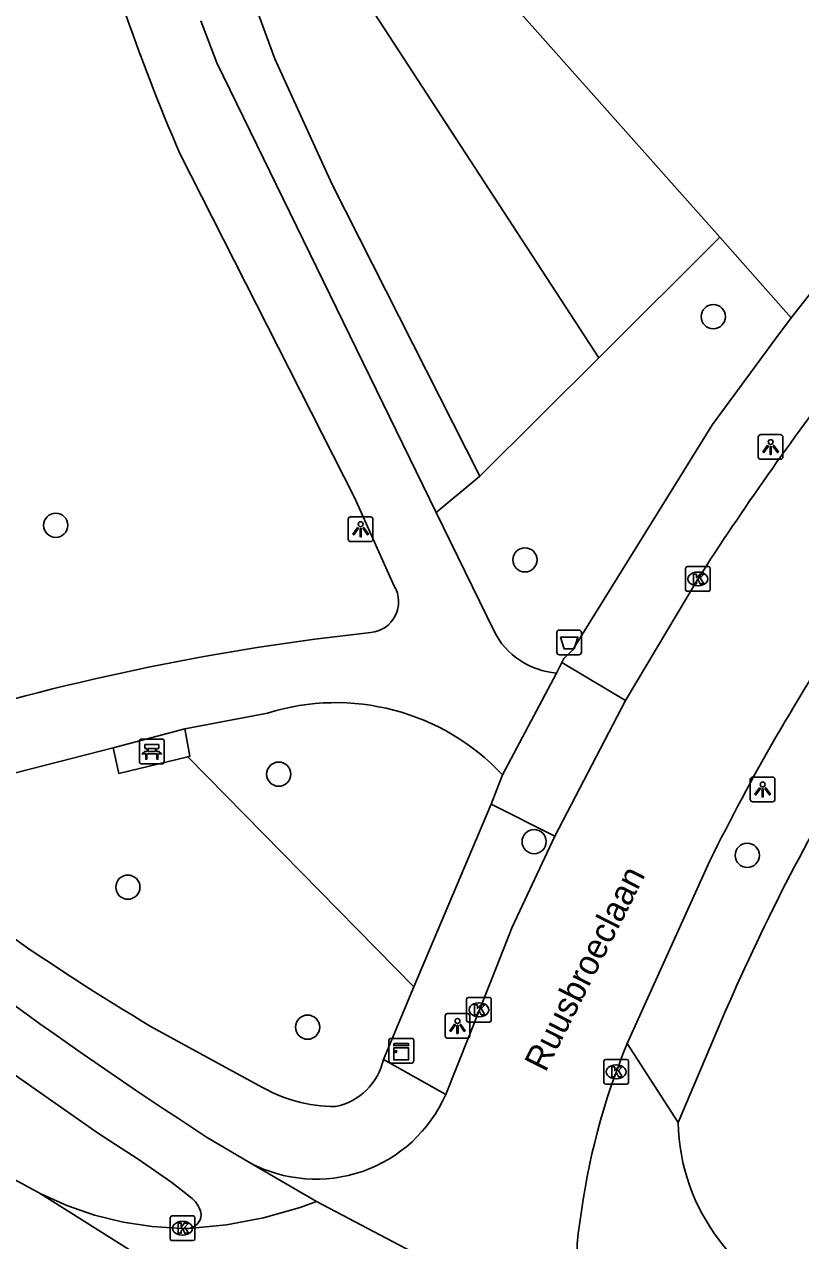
# Model space of a CAD drawing. Extents: x 161354 to 161876, y 382161 to 382804.
# Drawn here: x 161388.15 to 161419.55, y 382213.54 to 382262.72 of the extents above; entities that cross this region are included whole.
import ezdxf

# ---------------------------------------------------------------- set-up
doc = ezdxf.new("R2010")
doc.units = 0
for name, color, linetype in [('IMGEO_Afvalbak', 7, 'Continuous'), ('IMGEO_Bank', 7, 'Continuous'), ('IMGEO_Boom', 7, 'Continuous'), ('IMGEO_Fietspad_gesloten', 7, 'Continuous'), ('IMGEO_Groenvoorziening', 7, 'Continuous'), ('IMGEO_Kast', 7, 'Continuous'), ('IMGEO_Kolk', 7, 'Continuous'), ('IMGEO_Lichtpunt', 7, 'Continuous'), ('IMGEO_Openbare_ruimte_label', 7, 'Continuous'), ('IMGEO_Rijbaan_lokaal_gesloten', 7, 'Continuous'), ('IMGEO_Rijbaan_lokaal_open', 7, 'Continuous'), ('IMGEO_Voetpad_gesloten', 7, 'Continuous'), ('IMGEO_Voetpad_open', 7, 'Continuous')]:
    doc.layers.add(name, color=color, linetype=linetype)

msp = doc.modelspace()

# ---------------------------------------------------------------- linework, layer by layer
at = {"layer": 'IMGEO_Afvalbak'}
for p, q in [((161409.688, 382237.329), (161409.688, 382238.129)), ((161409.688, 382238.129), (161409.688, 382237.329)), ((161409.788, 382238.229), (161410.578, 382238.229)), ((161410.578, 382238.229), (161409.788, 382238.229)), ((161410.678, 382238.129), (161410.678, 382237.329)), ((161410.678, 382237.329), (161410.678, 382238.129)), ((161410.578, 382237.229), (161409.788, 382237.229)), ((161409.788, 382237.229), (161410.578, 382237.229))]:
    msp.add_line(p, q, dxfattribs=at)
msp.add_lwpolyline([(161409.831, 382237.943), (161410.535, 382237.943), (161410.386, 382237.473), (161409.98, 382237.473), (161409.831, 382237.943)], dxfattribs=at)
for centre, start, end in [((161409.788, 382238.129), 90, 180), ((161409.788, 382238.129), 90, 180), ((161410.578, 382238.129), 0, 90), ((161410.578, 382238.129), 360, 90), ((161409.788, 382237.329), 180, 270), ((161409.788, 382237.329), 180, 270), ((161410.578, 382237.329), 270, 0), ((161410.578, 382237.329), 270, 0)]:
    msp.add_arc(centre, 0.1, start, end, dxfattribs=at)
at = {"layer": 'IMGEO_Bank'}
for p, q in [((161392.808, 382232.895), (161392.808, 382233.736)), ((161392.808, 382233.736), (161392.808, 382232.895)), ((161392.883, 382233.82), (161393.724, 382233.82)), ((161393.724, 382233.82), (161392.883, 382233.82)), ((161393.808, 382233.745), (161393.808, 382232.904)), ((161393.808, 382232.904), (161393.808, 382233.745)), ((161393.505, 382233.218), (161393.112, 382233.218)), ((161393.117, 382233.326), (161393.117, 382233.432)), ((161393.161, 382233.432), (161393.161, 382233.326)), ((161393.449, 382233.438), (161393.167, 382233.438)), ((161393.167, 382233.32), (161393.449, 382233.32)), ((161393.455, 382233.326), (161393.455, 382233.432)), ((161393.499, 382233.432), (161393.499, 382233.326)), ((161393.733, 382232.82), (161392.892, 382232.82)), ((161392.892, 382232.82), (161393.733, 382232.82))]:
    msp.add_line(p, q, dxfattribs=at)
for points in [[(161393.055, 382233.218), (161392.913, 382233.218), (161393.025, 382233.32), (161393.111, 382233.32)], [(161393.111, 382233.438), (161393.025, 382233.438), (161393.025, 382233.599), (161393.588, 382233.599), (161393.588, 382233.438), (161393.505, 382233.438)], [(161393.105, 382233.211), (161393.105, 382233.004), (161393.062, 382233.004), (161393.062, 382233.211)], [(161393.505, 382233.32), (161393.588, 382233.32), (161393.7, 382233.218), (161393.561, 382233.218)], [(161393.555, 382233.211), (161393.555, 382233.004), (161393.511, 382233.004), (161393.511, 382233.211)]]:
    msp.add_lwpolyline(points, dxfattribs=at)
for centre, radius, start, end in [((161392.886, 382233.742), 0.0779, 92.4484, 184.2845), ((161392.886, 382233.742), 0.0779, 92.4484, 184.2845), ((161393.73, 382233.742), 0.0779, 2.4484, 94.2845), ((161393.73, 382233.742), 0.0779, 2.4484, 94.2845), ((161393.055, 382233.211), 0.00671, 2.8957, 87.1043), ((161393.112, 382233.211), 0.00671, 92.8957, 177.1043), ((161393.11, 382233.431), 0.00671, 2.8957, 87.1043), ((161393.11, 382233.327), 0.00671, 272.8957, 357.1043), ((161393.167, 382233.431), 0.00671, 92.8957, 177.1043), ((161393.167, 382233.327), 0.00671, 182.8957, 267.1043), ((161393.449, 382233.431), 0.00671, 2.8957, 87.1043), ((161393.449, 382233.327), 0.00671, 272.8957, 357.1043), ((161393.506, 382233.431), 0.00671, 92.8957, 177.1043), ((161393.506, 382233.327), 0.00671, 182.8957, 267.1043), ((161393.504, 382233.211), 0.00671, 2.8957, 87.1043), ((161393.561, 382233.211), 0.00671, 92.8957, 177.1043), ((161392.886, 382232.898), 0.0779, 182.4484, 274.2845), ((161392.886, 382232.898), 0.0779, 182.4484, 274.2845), ((161393.73, 382232.898), 0.0779, 272.4484, 4.2845), ((161393.73, 382232.898), 0.0779, 272.4484, 4.2845)]:
    msp.add_arc(centre, radius, start, end, dxfattribs=at)
at = {"layer": 'IMGEO_Boom'}
for centre in [(161416.011, 382250.899), (161389.422, 382242.464), (161408.396, 382241.065), (161398.44, 382232.4), (161408.768, 382229.672), (161417.385, 382229.117), (161392.339, 382227.831), (161399.606, 382222.17)]:
    msp.add_circle(centre, 0.489, dxfattribs=at)
at = {"layer": 'IMGEO_Fietspad_gesloten'}
for points in [[(161394.937, 382215.247), (161394.113, 382215.89), (161392.753, 382216.828), (161391.154, 382217.876), (161387.514, 382220.418)], [(161395.523, 382217.727), (161397.251, 382216.7)]]:
    msp.add_lwpolyline(points, dxfattribs=at)
for centre, radius, start, end in [((161496.381, 382373.271), 185.381, 230.32337, 237.0396), ((161394.247, 382214.429), 1.07, 7.8893, 49.8568), ((161394.716, 382214.617), 0.593, 278.476, 356.0005)]:
    msp.add_arc(centre, radius, start, end, dxfattribs=at)
at = {"layer": 'IMGEO_Groenvoorziening'}
for points in [[(161400.981, 382271.324), (161416.272, 382254.11)], [(161411.38, 382249.236), (161400.981, 382265.217)], [(161406.575, 382244.448), (161400.606, 382256.246), (161398.282, 382261.318), (161397.405, 382263.726)], [(161416.272, 382254.11), (161411.38, 382249.236)], [(161416.272, 382254.11), (161419.161, 382250.858)], [(161411.38, 382249.236), (161406.575, 382244.448)], [(161404.802, 382242.987), (161406.575, 382244.448)], [(161403.909, 382223.8), (161394.76, 382233.106)]]:
    msp.add_lwpolyline(points, dxfattribs=at)
at = {"layer": 'IMGEO_Kast'}
for p, q in [((161402.896, 382220.793), (161402.896, 382221.634)), ((161402.896, 382221.634), (161402.896, 382220.793)), ((161402.971, 382221.718), (161403.812, 382221.718)), ((161403.812, 382221.718), (161402.971, 382221.718)), ((161403.896, 382221.643), (161403.896, 382220.802)), ((161403.896, 382220.802), (161403.896, 382221.643)), ((161403.821, 382220.718), (161402.98, 382220.718)), ((161402.98, 382220.718), (161403.821, 382220.718))]:
    msp.add_line(p, q, dxfattribs=at)
for points in [[(161403.091, 382221.508), (161403.691, 382221.508), (161403.691, 382221.423), (161403.091, 382221.423), (161403.091, 382221.508)], [(161403.091, 382221.333), (161403.691, 382221.333), (161403.691, 382220.844), (161403.091, 382220.844), (161403.091, 382221.333)]]:
    msp.add_lwpolyline(points, dxfattribs=at)
msp.add_circle((161403.175, 382221.182), 0.0377, dxfattribs=at)
for centre, start, end in [((161402.974, 382221.64), 92.4484, 184.2845), ((161402.974, 382221.64), 92.4484, 184.2845), ((161403.818, 382221.64), 2.4484, 94.2845), ((161403.818, 382221.64), 2.4484, 94.2845), ((161402.974, 382220.796), 182.4484, 274.2845), ((161402.974, 382220.796), 182.4484, 274.2845), ((161403.818, 382220.796), 272.4484, 4.2845), ((161403.818, 382220.796), 272.4484, 4.2845)]:
    msp.add_arc(centre, 0.0779, start, end, dxfattribs=at)
at = {"layer": 'IMGEO_Kolk'}
for p, q in [((161414.888, 382239.867), (161414.888, 382240.719)), ((161414.963, 382240.793), (161415.815, 382240.793)), ((161415.376, 382240.573), (161415.401, 382240.573)), ((161415.889, 382240.719), (161415.889, 382239.867)), ((161415.399, 382240.013), (161415.374, 382240.013)), ((161415.815, 382239.793), (161414.963, 382239.793)), ((161406.035, 382222.446), (161406.035, 382223.298)), ((161406.11, 382223.372), (161406.962, 382223.372)), ((161407.036, 382223.298), (161407.036, 382222.446)), ((161406.523, 382223.152), (161406.548, 382223.152)), ((161406.962, 382222.372), (161406.11, 382222.372)), ((161406.546, 382222.592), (161406.521, 382222.592)), ((161411.66, 382220.864), (161412.512, 382220.864)), ((161411.585, 382219.938), (161411.585, 382220.79)), ((161412.073, 382220.644), (161412.098, 382220.644)), ((161412.586, 382220.79), (161412.586, 382219.938)), ((161412.512, 382219.864), (161411.66, 382219.864)), ((161412.096, 382220.084), (161412.071, 382220.084)), ((161394.048, 382213.612), (161394.048, 382214.464)), ((161394.123, 382214.538), (161394.975, 382214.538)), ((161395.049, 382214.464), (161395.049, 382213.612)), ((161394.536, 382214.318), (161394.561, 382214.318)), ((161394.975, 382213.538), (161394.123, 382213.538)), ((161394.559, 382213.758), (161394.534, 382213.758))]:
    msp.add_line(p, q, dxfattribs=at)
for points in [[(161414.888, 382239.867), (161414.888, 382240.719)], [(161414.963, 382240.793), (161415.815, 382240.793)], [(161415.889, 382240.719), (161415.889, 382239.867)], [(161415.209, 382240.493), (161415.332, 382240.493), (161415.332, 382240.342), (161415.462, 382240.493), (161415.626, 382240.493), (161415.48, 382240.342), (161415.633, 382240.093), (161415.481, 382240.093), (161415.396, 382240.257), (161415.332, 382240.19), (161415.332, 382240.093), (161415.209, 382240.093), (161415.209, 382240.493)], [(161415.815, 382239.793), (161414.963, 382239.793)], [(161406.035, 382222.446), (161406.035, 382223.298)], [(161406.11, 382223.372), (161406.962, 382223.372)], [(161407.036, 382223.298), (161407.036, 382222.446)], [(161406.356, 382223.072), (161406.479, 382223.072), (161406.479, 382222.921), (161406.609, 382223.072), (161406.773, 382223.072), (161406.627, 382222.921), (161406.78, 382222.672), (161406.628, 382222.672), (161406.543, 382222.836), (161406.479, 382222.769), (161406.479, 382222.672), (161406.356, 382222.672), (161406.356, 382223.072)], [(161406.962, 382222.372), (161406.11, 382222.372)], [(161411.66, 382220.864), (161412.512, 382220.864)], [(161411.585, 382219.938), (161411.585, 382220.79)], [(161411.906, 382220.564), (161412.029, 382220.564), (161412.029, 382220.413), (161412.159, 382220.564), (161412.323, 382220.564), (161412.177, 382220.413), (161412.33, 382220.164), (161412.178, 382220.164), (161412.093, 382220.328), (161412.029, 382220.261), (161412.029, 382220.164), (161411.906, 382220.164), (161411.906, 382220.564)], [(161412.586, 382220.79), (161412.586, 382219.938)], [(161412.512, 382219.864), (161411.66, 382219.864)], [(161394.048, 382213.612), (161394.048, 382214.464)], [(161394.123, 382214.538), (161394.975, 382214.538)], [(161395.049, 382214.464), (161395.049, 382213.612)], [(161394.369, 382214.238), (161394.492, 382214.238), (161394.492, 382214.087), (161394.622, 382214.238), (161394.786, 382214.238), (161394.64, 382214.087), (161394.793, 382213.838), (161394.641, 382213.838), (161394.556, 382214.002), (161394.492, 382213.935), (161394.492, 382213.838), (161394.369, 382213.838), (161394.369, 382214.238)], [(161394.975, 382213.538), (161394.123, 382213.538)]]:
    msp.add_lwpolyline(points, dxfattribs=at)
for centre, start, end in [((161414.965, 382240.717), 91.552, 178.448), ((161414.965, 382240.717), 91.552, 178.448), ((161415.813, 382240.717), 1.552, 88.448), ((161415.813, 382240.717), 1.552, 88.448), ((161414.965, 382239.869), 181.552, 268.448), ((161414.965, 382239.869), 181.552, 268.448), ((161415.813, 382239.869), 271.552, 358.448), ((161415.813, 382239.869), 271.552, 358.448), ((161406.112, 382223.296), 91.552, 178.448), ((161406.112, 382223.296), 91.552, 178.448), ((161406.96, 382223.296), 1.552, 88.448), ((161406.96, 382223.296), 1.552, 88.448), ((161406.112, 382222.448), 181.552, 268.448), ((161406.112, 382222.448), 181.552, 268.448), ((161406.96, 382222.448), 271.552, 358.448), ((161406.96, 382222.448), 271.552, 358.448), ((161411.662, 382220.788), 91.552, 178.448), ((161411.662, 382220.788), 91.552, 178.448), ((161412.51, 382220.788), 1.552, 88.448), ((161412.51, 382220.788), 1.552, 88.448), ((161411.662, 382219.94), 181.552, 268.448), ((161411.662, 382219.94), 181.552, 268.448), ((161412.51, 382219.94), 271.552, 358.448), ((161412.51, 382219.94), 271.552, 358.448), ((161394.125, 382214.462), 91.552, 178.448), ((161394.125, 382214.462), 91.552, 178.448), ((161394.973, 382214.462), 1.552, 88.448), ((161394.973, 382214.462), 1.552, 88.448), ((161394.125, 382213.614), 181.552, 268.448), ((161394.125, 382213.614), 181.552, 268.448), ((161394.973, 382213.614), 271.552, 358.448), ((161394.973, 382213.614), 271.552, 358.448)]:
    msp.add_arc(centre, 0.0765, start, end, dxfattribs=at)
for centre, major_axis, ratio, start_param, end_param in [((161415.375, 382240.293), (-0.387, 0.002), 0.722429, 4.712389, 7.853982), ((161415.4, 382240.293), (-0.39, 0.002), 0.717154, 1.570796, 4.712389), ((161406.522, 382222.872), (-0.387, 0.002), 0.722429, 4.712389, 7.853982), ((161406.547, 382222.872), (-0.39, 0.002), 0.717154, 1.570796, 4.712389), ((161412.072, 382220.364), (-0.387, 0.002), 0.722429, 4.712389, 7.853982), ((161412.097, 382220.364), (-0.39, 0.002), 0.717154, 1.570796, 4.712389), ((161394.535, 382214.038), (-0.387, 0.002), 0.722429, 4.712389, 7.853982), ((161394.56, 382214.038), (-0.39, 0.002), 0.717154, 1.570796, 4.712389)]:
    msp.add_ellipse(centre, major_axis=major_axis, ratio=ratio, start_param=start_param, end_param=end_param, dxfattribs=at)
at = {"layer": 'IMGEO_Lichtpunt'}
for p, q in [((161417.832, 382246.033), (161417.832, 382245.226)), ((161417.832, 382246.033), (161417.832, 382245.226)), ((161418.734, 382246.128), (161417.926, 382246.128)), ((161418.734, 382246.128), (161417.926, 382246.128)), ((161418.828, 382245.226), (161418.828, 382246.033)), ((161418.828, 382245.226), (161418.828, 382246.033)), ((161417.926, 382245.132), (161418.734, 382245.132)), ((161417.926, 382245.132), (161418.734, 382245.132)), ((161401.252, 382242.707), (161401.252, 382241.9)), ((161401.252, 382242.707), (161401.252, 382241.9)), ((161402.154, 382242.802), (161401.346, 382242.802)), ((161402.154, 382242.802), (161401.346, 382242.802)), ((161402.248, 382241.9), (161402.248, 382242.707)), ((161402.248, 382241.9), (161402.248, 382242.707)), ((161401.346, 382241.806), (161402.154, 382241.806)), ((161401.346, 382241.806), (161402.154, 382241.806)), ((161417.51, 382232.186), (161417.51, 382231.379)), ((161417.51, 382232.186), (161417.51, 382231.379)), ((161418.412, 382232.281), (161417.604, 382232.281)), ((161418.412, 382232.281), (161417.604, 382232.281)), ((161418.506, 382231.379), (161418.506, 382232.186)), ((161418.506, 382231.379), (161418.506, 382232.186)), ((161417.604, 382231.285), (161418.412, 382231.285)), ((161417.604, 382231.285), (161418.412, 382231.285)), ((161405.17, 382222.623), (161405.17, 382221.816)), ((161405.17, 382222.623), (161405.17, 382221.816)), ((161406.072, 382222.718), (161405.264, 382222.718)), ((161406.072, 382222.718), (161405.264, 382222.718)), ((161406.166, 382221.816), (161406.166, 382222.623)), ((161406.166, 382221.816), (161406.166, 382222.623)), ((161405.264, 382221.722), (161406.072, 382221.722)), ((161405.264, 382221.722), (161406.072, 382221.722))]:
    msp.add_line(p, q, dxfattribs=at)
for points in [[(161418.206, 382245.697), (161418.245, 382245.669), (161418.057, 382245.407), (161418.019, 382245.434), (161418.206, 382245.697)], [(161418.308, 382245.649), (161418.355, 382245.649), (161418.355, 382245.327), (161418.308, 382245.327), (161418.308, 382245.649)], [(161418.418, 382245.669), (161418.456, 382245.696), (161418.643, 382245.434), (161418.604, 382245.406), (161418.418, 382245.669)], [(161401.626, 382242.371), (161401.665, 382242.343), (161401.477, 382242.081), (161401.439, 382242.108), (161401.626, 382242.371)], [(161401.728, 382242.323), (161401.775, 382242.323), (161401.775, 382242.001), (161401.728, 382242.001), (161401.728, 382242.323)], [(161401.838, 382242.343), (161401.876, 382242.37), (161402.063, 382242.108), (161402.024, 382242.08), (161401.838, 382242.343)], [(161417.884, 382231.85), (161417.923, 382231.822), (161417.735, 382231.56), (161417.697, 382231.587), (161417.884, 382231.85)], [(161417.986, 382231.802), (161418.033, 382231.802), (161418.033, 382231.48), (161417.986, 382231.48), (161417.986, 382231.802)], [(161418.096, 382231.822), (161418.134, 382231.849), (161418.321, 382231.587), (161418.282, 382231.559), (161418.096, 382231.822)], [(161405.544, 382222.287), (161405.583, 382222.259), (161405.395, 382221.997), (161405.357, 382222.024), (161405.544, 382222.287)], [(161405.646, 382222.239), (161405.693, 382222.239), (161405.693, 382221.917), (161405.646, 382221.917), (161405.646, 382222.239)], [(161405.756, 382222.259), (161405.794, 382222.286), (161405.981, 382222.024), (161405.942, 382221.996), (161405.756, 382222.259)]]:
    msp.add_lwpolyline(points, dxfattribs=at)
for centre in [(161418.331, 382245.831), (161401.751, 382242.505), (161418.009, 382231.984), (161405.669, 382222.421)]:
    msp.add_circle(centre, 0.0994, dxfattribs=at)
for centre, start, end in [((161417.926, 382246.033), 90, 180), ((161417.926, 382246.033), 90, 180), ((161418.734, 382246.033), 0, 90), ((161418.734, 382246.033), 0, 90), ((161417.926, 382245.226), 180, 270), ((161417.926, 382245.226), 180, 270), ((161418.734, 382245.226), 270, 0), ((161418.734, 382245.226), 270, 360), ((161401.346, 382242.707), 90, 180), ((161401.346, 382242.707), 90, 180), ((161402.154, 382242.707), 0, 90), ((161402.154, 382242.707), 0, 90), ((161401.346, 382241.9), 180, 270), ((161401.346, 382241.9), 180, 270), ((161402.154, 382241.9), 270, 0), ((161402.154, 382241.9), 270, 360), ((161417.604, 382232.186), 90, 180), ((161417.604, 382232.186), 90, 180), ((161418.412, 382232.186), 0, 90), ((161418.412, 382232.186), 0, 90), ((161417.604, 382231.379), 180, 270), ((161417.604, 382231.379), 180, 270), ((161418.412, 382231.379), 270, 0), ((161418.412, 382231.379), 270, 360), ((161405.264, 382222.623), 90, 180), ((161405.264, 382222.623), 90, 180), ((161406.072, 382222.623), 0, 90), ((161406.072, 382222.623), 0, 90), ((161405.264, 382221.816), 180, 270), ((161405.264, 382221.816), 180, 270), ((161406.072, 382221.816), 270, 0), ((161406.072, 382221.816), 270, 360)]:
    msp.add_arc(centre, 0.0946, start, end, dxfattribs=at)
at = {"layer": 'IMGEO_Rijbaan_lokaal_gesloten'}
for points in [[(161388.789, 382215.438), (161387.753, 382216.016), (161386.774, 382216.685), (161385.404, 382217.718)], [(161416.487, 382201.241), (161407.42, 382204.815), (161398.964, 382209.034), (161388.789, 382215.438)], [(161388.789, 382215.438), (161389.871, 382214.954), (161390.993, 382214.569), (161392.145, 382214.286), (161393.317, 382214.107), (161394.5, 382214.033), (161394.803, 382214.031)], [(161394.803, 382214.031), (161396.326, 382214.18), (161397.829, 382214.464), (161399.301, 382214.882), (161399.963, 382215.117)], [(161399.963, 382215.117), (161413.06, 382208.229)]]:
    msp.add_lwpolyline(points, dxfattribs=at)
at = {"layer": 'IMGEO_Rijbaan_lokaal_open'}
for points in [[(161415.388, 382240.289), (161412.464, 382235.372)], [(161412.464, 382235.372), (161409.598, 382229.896)], [(161409.598, 382229.896), (161407.884, 382226.209), (161407.034, 382224.05), (161405.195, 382219.447)], [(161412.536, 382221.514), (161415.87, 382228.895)], [(161397.251, 382216.7), (161399.963, 382215.117)]]:
    msp.add_lwpolyline(points, dxfattribs=at)
for centre, radius, start, end in [((161517.936, 382174.44), 121.87, 142.51818, 147.29443), ((161494.857, 382189.87), 88.101, 146.28893, 153.7076), ((161438.238, 382210.834), 27.833, 157.4355, 172.9124), ((161399.951, 382221.751), 5.728, 241.8719, 336.2785), ((161416.328, 382213.064), 5.836, 168.0909, 235.9431)]:
    msp.add_arc(centre, radius, start, end, dxfattribs=at)
at = {"layer": 'IMGEO_Voetpad_gesloten'}
for points in [[(161395.294, 382262.86), (161395.94, 382261.165), (161404.802, 382242.987)], [(161403.113, 382240.004), (161401.515, 382243.558), (161394.434, 382257.502)], [(161404.802, 382242.987), (161407.145, 382238.181)], [(161407.493, 382232.368), (161409.667, 382236.489)], [(161397.981, 382234.869), (161394.636, 382234.23)], [(161391.742, 382233.468), (161394.636, 382234.23)], [(161394.636, 382234.23), (161394.846, 382233.127), (161394.76, 382233.106)], [(161391.742, 382233.468), (161385.628, 382231.906), (161381.204, 382230.652)], [(161394.76, 382233.106), (161391.973, 382232.431), (161391.742, 382233.468)]]:
    msp.add_lwpolyline(points, dxfattribs=at)
for centre, radius, start, end in [((161477.187, 382292.869), 89.994, 195.03014, 203.14081), ((161402.04, 382239.367), 1.248, 275.4863, 30.703), ((161412.184, 382144.137), 94.52, 96.08808, 107.11576), ((161409.922, 382239.595), 3.117, 206.9843, 265.3007), ((161400.744, 382226.039), 9.253, 43.1621, 107.3751)]:
    msp.add_arc(centre, radius, start, end, dxfattribs=at)
at = {"layer": 'IMGEO_Voetpad_open'}
for points in [[(161419.161, 382250.858), (161420.005, 382251.925)], [(161409.889, 382236.909), (161409.971, 382237.072), (161410.319, 382237.414), (161413.512, 382242.562), (161415.977, 382246.535), (161418.529, 382250), (161419.161, 382250.858)], [(161409.667, 382236.489), (161409.889, 382236.909)], [(161409.889, 382236.909), (161412.464, 382235.372)], [(161407.027, 382231.181), (161407.493, 382232.368)], [(161403.909, 382223.8), (161407.027, 382231.181)], [(161407.027, 382231.181), (161409.598, 382229.896)], [(161402.67, 382220.865), (161403.909, 382223.8)], [(161397.637, 382219.812), (161393.302, 382222.176)], [(161416.21, 382222.125), (161414.589, 382218.315)], [(161414.589, 382218.315), (161412.536, 382221.514)], [(161405.195, 382219.447), (161402.67, 382220.865)]]:
    msp.add_lwpolyline(points, dxfattribs=at)
for centre, radius, start, end in [((161495.014, 382188.877), 85.531, 148.96217, 157.1248), ((161446.329, 382310.774), 103.255, 230.98782, 239.09884), ((161400.248, 382221.389), 2.478, 281.4722, 347.7805), ((161400.752, 382225.086), 6.125, 239.4359, 269.9008), ((161422.737, 382218.488), 8.15, 181.2145, 253.1763)]:
    msp.add_arc(centre, radius, start, end, dxfattribs=at)

# ---------------------------------------------------------------- texts
at = {"layer": 'IMGEO_Openbare_ruimte_label'}
msp.add_text('Ruusbroeclaan', height=1, rotation=63.1786, dxfattribs=at).set_placement((161409.226, 382220.311))

doc.saveas('drawing.dxf')
